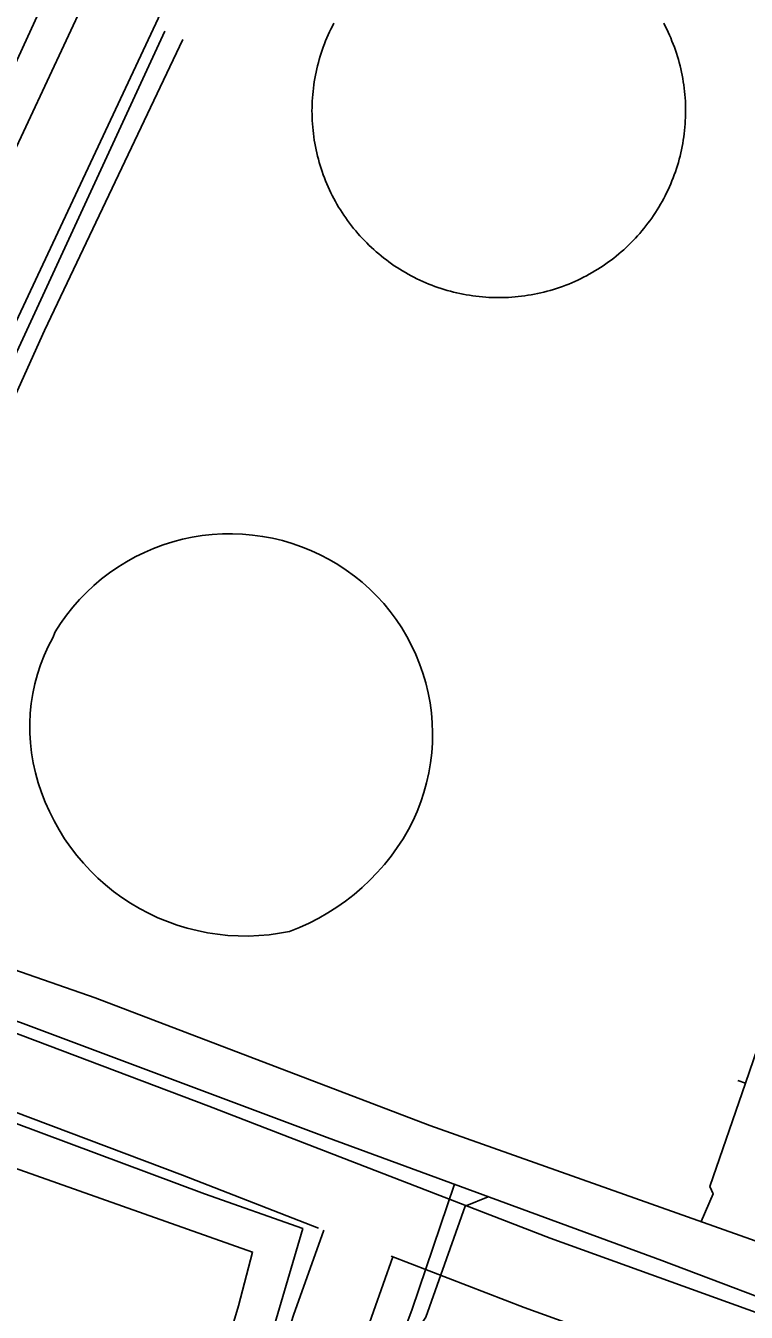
# Model space of a CAD drawing. Extents: x 3704301 to 3742427, y 506229 to 532009.
# Drawn here: x 3710942 to 3711233, y 524550 to 525071 of the extents above; entities that cross this region are included whole.
import ezdxf

# ---------------------------------------------------------------- set-up
doc = ezdxf.new("R2010")
doc.units = 0
for name, color, linetype in [('V-DOMW-TANK', 7, 'Continuous'), ('V-ROAD-CNTR', 7, 'Continuous'), ('V-UTIL-LINE', 7, 'Continuous')]:
    doc.layers.add(name, color=color, linetype=linetype)

msp = doc.modelspace()

# ---------------------------------------------------------------- linework, layer by layer
at = {"layer": 'V-DOMW-TANK'}
for points in [[(3711068.25, 524997.48), (3711067.58, 524998.62), (3711066.93, 524999.77), (3711066.3, 525000.93), (3711065.69, 525002.1), (3711065.1, 525003.28), (3711064.53, 525004.47), (3711063.99, 525005.67), (3711063.46, 525006.88), (3711062.96, 525008.1), (3711062.47, 525009.33), (3711062.01, 525010.56), (3711061.57, 525011.81), (3711061.15, 525013.06), (3711060.75, 525014.32), (3711060.38, 525015.58), (3711060.03, 525016.86), (3711059.7, 525018.13), (3711059.39, 525019.41), (3711059.1, 525020.7), (3711058.84, 525022), (3711058.6, 525023.29), (3711058.38, 525024.6), (3711058.19, 525025.9), (3711058.02, 525027.21), (3711057.87, 525028.52), (3711057.74, 525029.83), (3711057.64, 525031.15), (3711057.56, 525032.47), (3711057.5, 525033.79), (3711057.47, 525035.1), (3711057.46, 525036.42), (3711057.47, 525037.74), (3711057.5, 525039.06), (3711057.56, 525040.38), (3711057.64, 525041.7), (3711057.74, 525043.02), (3711057.87, 525044.33), (3711058.02, 525045.64), (3711058.19, 525046.95), (3711058.39, 525048.25), (3711058.6, 525049.55), (3711058.85, 525050.85), (3711059.11, 525052.14), (3711059.4, 525053.43), (3711059.7, 525054.71), (3711060.04, 525055.99), (3711060.39, 525057.27), (3711060.76, 525058.53), (3711061.16, 525059.79), (3711061.58, 525061.04), (3711062.02, 525062.28), (3711062.48, 525063.52), (3711062.97, 525064.75), (3711063.47, 525065.97), (3711064, 525067.18), (3711064.54, 525068.38), (3711065.11, 525069.57), (3711065.7, 525070.75), (3711066.31, 525071.92)], [(3711199.83, 525071.89), (3711200.43, 525070.72), (3711201.02, 525069.54), (3711201.59, 525068.35), (3711202.14, 525067.15), (3711202.66, 525065.94), (3711203.17, 525064.72), (3711203.65, 525063.49), (3711204.12, 525062.26), (3711204.55, 525061.01), (3711204.97, 525059.76), (3711205.37, 525058.5), (3711205.74, 525057.24), (3711206.1, 525055.96), (3711206.43, 525054.69), (3711206.73, 525053.4), (3711207.02, 525052.12), (3711207.28, 525050.82), (3711207.52, 525049.53), (3711207.74, 525048.22), (3711207.94, 525046.92), (3711208.1, 525045.61), (3711208.25, 525044.3), (3711208.38, 525042.99), (3711208.48, 525041.67), (3711208.57, 525040.35), (3711208.62, 525039.03), (3711208.66, 525037.71), (3711208.67, 525036.4), (3711208.66, 525035.08), (3711208.62, 525033.76), (3711208.56, 525032.44), (3711208.48, 525031.12), (3711208.38, 525029.81), (3711208.25, 525028.49), (3711208.1, 525027.18), (3711207.93, 525025.87), (3711207.73, 525024.57), (3711207.52, 525023.27), (3711207.27, 525021.97), (3711207.01, 525020.68), (3711206.73, 525019.39), (3711206.42, 525018.1), (3711206.09, 525016.83), (3711205.74, 525015.56), (3711205.36, 525014.29), (3711204.96, 525013.03), (3711204.54, 525011.78), (3711204.1, 525010.54), (3711203.64, 525009.3), (3711203.16, 525008.07), (3711202.65, 525006.85), (3711202.12, 525005.65), (3711201.58, 525004.45), (3711201.01, 525003.25), (3711200.42, 525002.07), (3711199.81, 525000.9), (3711199.18, 524999.74), (3711198.53, 524998.59), (3711197.86, 524997.46), (3711197.17, 524996.33), (3711196.46, 524995.22), (3711195.73, 524994.12), (3711194.99, 524993.03), (3711194.22, 524991.96), (3711193.44, 524990.9), (3711192.63, 524989.85), (3711191.81, 524988.82), (3711190.97, 524987.8), (3711190.11, 524986.8), (3711189.24, 524985.81), (3711188.35, 524984.83), (3711187.44, 524983.88), (3711186.51, 524982.94), (3711185.57, 524982.01), (3711184.62, 524981.11), (3711183.64, 524980.21), (3711182.65, 524979.34)], [(3711182.65, 524979.34), (3711181.65, 524978.48), (3711180.63, 524977.64), (3711179.6, 524976.82), (3711178.55, 524976.02), (3711177.49, 524975.23), (3711176.42, 524974.47), (3711175.33, 524973.72), (3711174.23, 524972.99), (3711173.12, 524972.29), (3711171.99, 524971.59), (3711170.85, 524970.93), (3711169.7, 524970.28), (3711168.54, 524969.65), (3711167.37, 524969.04), (3711166.19, 524968.45), (3711165, 524967.88), (3711163.8, 524967.33), (3711162.59, 524966.81), (3711161.37, 524966.3), (3711160.14, 524965.82), (3711158.9, 524965.36), (3711157.66, 524964.92), (3711156.41, 524964.5), (3711155.15, 524964.1), (3711153.89, 524963.73), (3711152.62, 524963.38), (3711151.34, 524963.04), (3711150.06, 524962.74), (3711148.77, 524962.45), (3711147.47, 524962.19), (3711146.18, 524961.95), (3711144.88, 524961.73), (3711143.57, 524961.54), (3711142.26, 524961.36), (3711140.95, 524961.21), (3711139.64, 524961.09), (3711138.32, 524960.99), (3711137, 524960.91), (3711135.69, 524960.85), (3711134.37, 524960.81), (3711133.05, 524960.8), (3711131.73, 524960.81), (3711130.41, 524960.85), (3711129.09, 524960.91), (3711127.77, 524960.99), (3711126.46, 524961.09), (3711125.15, 524961.22), (3711123.83, 524961.37), (3711122.52, 524961.54), (3711121.22, 524961.74), (3711119.92, 524961.95), (3711118.62, 524962.19), (3711117.33, 524962.46), (3711116.04, 524962.74), (3711114.76, 524963.05), (3711113.48, 524963.38), (3711112.21, 524963.74), (3711110.94, 524964.11), (3711109.69, 524964.51), (3711108.43, 524964.93), (3711107.19, 524965.37), (3711105.95, 524965.83), (3711104.72, 524966.31), (3711103.51, 524966.82), (3711102.29, 524967.34), (3711101.1, 524967.89), (3711099.91, 524968.46), (3711098.72, 524969.05), (3711097.55, 524969.66), (3711096.39, 524970.29), (3711095.25, 524970.94), (3711094.11, 524971.61), (3711092.98, 524972.3), (3711091.87, 524973.01), (3711090.77, 524973.74), (3711089.68, 524974.48), (3711088.61, 524975.25), (3711087.55, 524976.04), (3711086.5, 524976.84), (3711085.47, 524977.66), (3711084.45, 524978.5), (3711083.45, 524979.36), (3711082.46, 524980.23), (3711081.49, 524981.12), (3711080.53, 524982.03), (3711079.59, 524982.96), (3711078.66, 524983.9), (3711077.76, 524984.86), (3711076.87, 524985.83), (3711075.99, 524986.82), (3711075.14, 524987.82), (3711074.29, 524988.84), (3711073.47, 524989.87), (3711072.67, 524990.92), (3711071.89, 524991.98), (3711071.12, 524993.06), (3711070.37, 524994.14), (3711069.64, 524995.24), (3711068.94, 524996.36), (3711068.25, 524997.48)], [(3710970.77, 524725.74), (3710967.78, 524728.67), (3710964.93, 524731.74), (3710962.23, 524734.93), (3710959.69, 524738.26), (3710957.3, 524741.69), (3710955.09, 524745.25), (3710953.04, 524748.9), (3710951.18, 524752.65), (3710949.5, 524756.48), (3710948, 524760.39), (3710946.69, 524764.36), (3710945.57, 524768.4), (3710944.65, 524772.48), (3710943.96, 524776.45), (3710943.49, 524780.45), (3710943.24, 524784.46), (3710943.21, 524788.49), (3710943.39, 524792.51), (3710943.8, 524796.51), (3710944.42, 524800.49), (3710945.25, 524804.43), (3710946.31, 524808.31), (3710947.56, 524812.13), (3710949.03, 524815.88), (3710950.7, 524819.54), (3710952.57, 524823.1), (3710953.51, 524825.47), (3710955.72, 524828.9), (3710958.1, 524832.23), (3710960.63, 524835.43), (3710963.33, 524838.5), (3710966.17, 524841.44), (3710969.15, 524844.23), (3710972.27, 524846.87), (3710975.51, 524849.36), (3710978.88, 524851.68), (3710982.35, 524853.83), (3710985.93, 524855.81), (3710989.6, 524857.6), (3710993.35, 524859.22), (3710997.18, 524860.65), (3711001.07, 524861.89), (3711005.02, 524862.93), (3711009.02, 524863.78), (3711013.05, 524864.43), (3711017.11, 524864.88), (3711021.19, 524865.13), (3711025.28, 524865.18), (3711029.36, 524865.02), (3711033.43, 524864.66), (3711037.48, 524864.11), (3711041.49, 524863.35), (3711045.47, 524862.4), (3711049.39, 524861.25), (3711053.25, 524859.91), (3711057.04, 524858.38), (3711060.75, 524856.67), (3711064.37, 524854.77), (3711067.89, 524852.7), (3711071.31, 524850.47), (3711074.6, 524848.07), (3711077.78, 524845.51), (3711080.82, 524842.79), (3711083.72, 524839.92), (3711086.47, 524836.9), (3711089.06, 524833.76), (3711091.49, 524830.48), (3711093.76, 524827.09), (3711095.85, 524823.59), (3711097.76, 524819.98), (3711099.49, 524816.29), (3711101.03, 524812.51), (3711102.38, 524808.66), (3711103.53, 524804.75), (3711104.48, 524800.78), (3711105.23, 524796.77), (3711105.78, 524792.73), (3711106.12, 524788.67), (3711106.26, 524784.59), (3711106.19, 524780.51), (3711105.92, 524776.44), (3711105.44, 524772.39), (3711104.76, 524768.36), (3711103.87, 524764.38), (3711102.79, 524760.45), (3711101.51, 524756.57), (3711100.04, 524752.77), (3711098.37, 524749.05), (3711096.52, 524745.41), (3711094.33, 524741.69), (3711091.97, 524738.08), (3711089.44, 524734.59), (3711086.75, 524731.21), (3711083.9, 524727.97), (3711080.91, 524724.86), (3711077.76, 524721.91), (3711074.49, 524719.09), (3711071.08, 524716.45), (3711067.55, 524713.96), (3711063.91, 524711.64)], [(3711063.91, 524711.64), (3711060.17, 524709.49), (3711056.32, 524707.53), (3711052.39, 524705.75), (3711048.38, 524704.15), (3711044.27, 524703.39), (3711040.12, 524702.82), (3711035.95, 524702.46), (3711031.77, 524702.29), (3711027.58, 524702.33), (3711023.4, 524702.56), (3711019.24, 524702.99), (3711015.1, 524703.63), (3711011, 524704.46), (3711006.95, 524705.48), (3711002.94, 524706.7), (3710999, 524708.11), (3710995.13, 524709.7), (3710991.34, 524711.48), (3710987.64, 524713.44), (3710984.04, 524715.57), (3710980.54, 524717.87), (3710977.16, 524720.34), (3710973.9, 524722.96), (3710970.77, 524725.74)]]:
    msp.add_lwpolyline(points, dxfattribs=at)
at = {"layer": 'V-ROAD-CNTR'}
for points in [[(3710919.31, 524982.62), (3710996.45, 525147.34)], [(3710869.29, 524805.09), (3710946.48, 524969.9), (3711023.65, 525134.68)], [(3711300.82, 524526.88), (3711153.82, 524579.9), (3711015.71, 524633.43), (3710847.89, 524696.79)], [(3711060.13, 524584.04), (3711004.99, 524605.41), (3710836.77, 524668.92)], [(3710620.11, 523108.96), (3710694.86, 523399.55), (3710892.94, 524021.6), (3710995.65, 524376.48), (3711049.99, 524548.74), (3711062.22, 524583.23)], [(3710648.72, 523099.78), (3710723.71, 523391.25), (3710921.65, 524012.88), (3711024.37, 524367.8), (3711078.45, 524539.21), (3711090.21, 524572.38)], [(3711513.89, 524420.72), (3711458.44, 524438.91), (3711290.7, 524498.64), (3711143.31, 524551.79), (3711089.55, 524572.63)]]:
    msp.add_lwpolyline(points, dxfattribs=at)
at = {"layer": 'V-UTIL-LINE'}
for p, q in [((3710997.83, 525068.73), (3710905.3, 524868.19)), ((3711232.87, 524642.64), (3711229.79, 524643.75))]:
    msp.add_line(p, q, dxfattribs=at)
for points in [[(3710986.91, 524416.58), (3711027.76, 524552.5), (3711033.39, 524574.29), (3710901.71, 524620.83), (3710746.33, 524684.35), (3710775.98, 524753.04), (3710837.67, 524880.97), (3710897.47, 525010.31), (3710957.73, 525140.13), (3711016.12, 525265.69), (3711035.89, 525311.64), (3711033.52, 525314), (3710861.54, 525391.68), (3710876.13, 525424.84), (3711051.92, 525336.29), (3711071.68, 525382.71), (3711085.9, 525376.12), (3711065.19, 525329.22)], [(3711064.72, 525326.85), (3711009.15, 525211.72), (3710948.42, 525079.53), (3710888.62, 524949.24), (3710886.25, 524949.71), (3710828.8, 524831.26), (3710775.6, 524713.76), (3710763.83, 524687.7), (3710870.4, 524651.52), (3711013.93, 524597.9), (3711053.72, 524583.8), (3711027.9, 524495.71)], [(3711005.16, 525065.36), (3710949.2, 524947.49), (3710912, 524864.99)], [(3711214.99, 524586.63), (3711219.79, 524597.82), (3711218.42, 524600.92), (3711232.87, 524642.64), (3711255.78, 524709.21), (3711274.09, 524757.73), (3711316.86, 524873.2), (3711318.99, 524873.79), (3711322.46, 524881.75), (3711321.29, 524885.43), (3711358.06, 524985.28)], [(3710845.95, 524720.31), (3710969.73, 524677.31), (3711105.2, 524625.57), (3711256.3, 524571.98), (3711422.57, 524508.49)], [(3711324.57, 524523.4), (3711199.04, 524570.9), (3711063.57, 524620.74), (3710939.46, 524667.3), (3710837.63, 524701.6)], [(3711115.09, 524601.79), (3711097.81, 524550.78), (3711094.05, 524540.83), (3711061.65, 524432.85), (3711050.38, 524395.91), (3711045.68, 524383.59), (3711031.07, 524358.47), (3710993.04, 524230.6), (3710957.82, 524112.68), (3710917.44, 523982.43), (3710877.06, 523847.93), (3710843.72, 523737.58), (3710806.63, 523613.02), (3710770.01, 523489.89), (3710731.51, 523359.17), (3710700.51, 523261.13), (3710697.7, 523249.77)], [(3710703.38, 523247.41), (3710740.48, 523369.13), (3710779.92, 523499.37), (3710824.53, 523648.56), (3710866.31, 523790.17), (3710908.1, 523926.09), (3710951.76, 524074.8), (3710995.43, 524218.78), (3711037.7, 524355.18), (3711052.79, 524379.35), (3711080.01, 524473.12), (3711099.25, 524541.32), (3711103.5, 524547.95), (3711119.48, 524592.95), (3711128.82, 524596.73)]]:
    msp.add_lwpolyline(points, dxfattribs=at)

doc.saveas('drawing.dxf')
